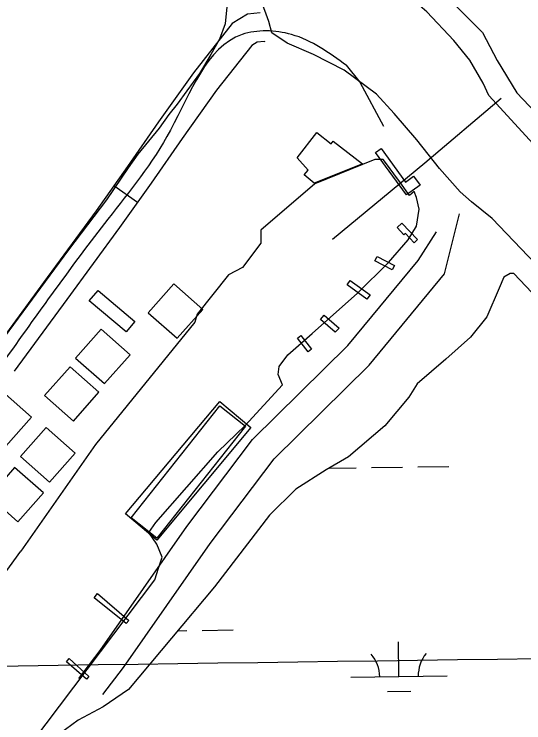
# Model space of a CAD drawing. Extents: x 3767014 to 3805179, y 361544 to 387384.
# Drawn here: x 3788268 to 3788797, y 373200 to 373936 of the extents above; entities that cross this region are included whole.
import ezdxf

# ---------------------------------------------------------------- set-up
doc = ezdxf.new("R2010")
doc.units = 0
for name, color, linetype in [('V-BLDG-OTLN', 7, 'Continuous'), ('V-CHAN-DOCK', 7, 'Continuous'), ('V-GRID-MAJR', 7, 'Continuous'), ('V-LEVE-TOET', 7, 'Continuous'), ('V-RIVR-EDGE', 7, 'Continuous'), ('V-ROAD-CNTR', 7, 'Continuous'), ('V-TOPO-SHOR', 7, 'Continuous'), ('V-WETL-SWMP', 7, 'Continuous')]:
    doc.layers.add(name, color=color, linetype=linetype)

msp = doc.modelspace()

# ---------------------------------------------------------------- linework, layer by layer
at = {"layer": 'V-BLDG-OTLN'}
for points in [[(3788561.954, 373786.862), (3788582.305, 373812.981), (3788597.092, 373801.459), (3788599.25, 373804.232), (3788629.561, 373780.616), (3788579.491, 373760.669), (3788569.135, 373769.26), (3788573.202, 373774.089)], [(3788437.54, 373599.531), (3788463.992, 373629.535), (3788433.988, 373655.988), (3788407.535, 373625.984)], [(3788355.396, 373649.076), (3788393.619, 373616.843), (3788384.593, 373606.14), (3788346.37, 373638.374)], [(3788362.16, 373552.507), (3788388.612, 373582.511), (3788358.608, 373608.964), (3788332.155, 373578.96)], [(3788329.912, 373513.609), (3788356.364, 373543.613), (3788326.36, 373570.066), (3788299.907, 373540.062)], [(3788259.912, 373487.747), (3788286.364, 373517.751), (3788256.36, 373544.204), (3788229.908, 373514.2)], [(3788389.791, 373413.303), (3788481.834, 373529.341), (3788508.426, 373508.248), (3788416.382, 373392.209)], [(3788305.174, 373450.375), (3788331.626, 373480.379), (3788301.622, 373506.832), (3788275.169, 373476.828)], [(3788272.352, 373409.038), (3788298.804, 373439.042), (3788268.8, 373465.495), (3788242.347, 373435.491)]]:
    msp.add_lwpolyline(points, close=True, dxfattribs=at)
at = {"layer": 'V-CHAN-DOCK'}
for points in [[(3788649.045, 373796.498), (3788674.449, 373761.746), (3788682.76, 373767.82), (3788689.477, 373758.631), (3788675.438, 373748.366), (3788643.315, 373792.31), (3788649.045, 373796.498)], [(3788670.664, 373719.035), (3788686.774, 373701.924), (3788683.36, 373698.71), (3788674.177, 373708.463), (3788672.645, 373707.019), (3788665.716, 373714.376), (3788670.664, 373719.035)], [(3788644.823, 373684.469), (3788662.81, 373674.962), (3788660.418, 373670.438), (3788642.43, 373679.945), (3788644.823, 373684.469)], [(3788616.982, 373659.532), (3788637.597, 373644.588), (3788634.357, 373640.115), (3788613.74, 373655.061), (3788616.982, 373659.532)], [(3788590.051, 373623.573), (3788605.39, 373610.19), (3788601.532, 373605.766), (3788586.19, 373619.15), (3788590.051, 373623.573)], [(3788565.788, 373602.512), (3788576.782, 373588.36), (3788573.302, 373585.659), (3788562.311, 373599.808), (3788565.788, 373602.512)], [(3788513.98, 373506.997), (3788416.288, 373390.118), (3788383.895, 373417.192), (3788481.585, 373534.074), (3788513.98, 373506.997)], [(3788384.593, 373303.387), (3788351.463, 373330.261), (3788354.981, 373334.719), (3788387.471, 373306.572), (3788384.593, 373303.387)], [(3788343.627, 373245.715), (3788322.605, 373263.629), (3788325.484, 373267.133), (3788345.868, 373248.582), (3788343.627, 373245.715)]]:
    msp.add_lwpolyline(points, dxfattribs=at)
at = {"layer": 'V-GRID-MAJR'}
msp.add_spline([(3771169.95, 373025.6), (3773820.257, 373061.356), (3779120.863, 373133.445), (3784421.458, 373206.305), (3789722.043, 373279.937), (3795022.617, 373354.339), (3800323.181, 373429.512), (3802973.458, 373467.388)], degree=3, dxfattribs=at)
at = {"layer": 'V-LEVE-TOET'}
for points in [[(3788764.354, 373723.8), (3788742.739, 373741.264), (3788730.941, 373751.532), (3788709.715, 373775.611), (3788686.139, 373805.604), (3788662.554, 373832.838), (3788644.079, 373852.972), (3788610.639, 373877.861), (3788578.76, 373894.083), (3788551.6, 373905.96), (3788535.617, 373916.712), (3788532.459, 373928.217), (3788528.543, 373939.653), (3788522.274, 373956.214), (3788512.071, 373975.936), (3788464.132, 374037.894), (3788364.279, 374145.664), (3788256.567, 374262.117), (3788160.737, 374365.764)], [(3788760.674, 373851.696), (3788754.79, 373864.316), (3788741.05, 373888.38), (3788724.545, 373908.507), (3788696.315, 373938.281), (3788686.876, 373946.576), (3788666.015, 373957.256), (3788647.122, 373966.359), (3788609.359, 373994.804), (3788565.301, 374049.725)], [(3788760.674, 373851.696), (3789177.335, 373396.905), (3789627.095, 372914.416), (3790132.754, 372359.972), (3790155.62, 372346.504), (3790192.676, 372324.322)], [(3790039.576, 372348.325), (3789812.729, 372592.731), (3789507.119, 372923.35), (3789195.202, 373257.928), (3788906.141, 373575.091), (3788764.354, 373723.8)]]:
    msp.add_lwpolyline(points, dxfattribs=at)
at = {"layer": 'V-RIVR-EDGE'}
msp.add_spline([(3785266.865, 377529.211), (3785342.8, 377494.248), (3785391.258, 377467.439), (3785439.72, 377442.249), (3785475.246, 377418.707), (3785525.316, 377389.469), (3785575.383, 377359.422), (3785621.413, 377331.811), (3785722.351, 377269.288), (3785796.661, 377231.094), (3785852.385, 377199.415), (3785928.324, 377166.069), (3785964.678, 377149.804), (3786028.506, 377124.576), (3786060.018, 377113.175), (3786092.316, 377092.068), (3786117.34, 377073.405), (3786135.083, 377053.143), (3786154.458, 377039.347), (3786176.258, 377024.735), (3786206.946, 377006.867), (3786256.211, 376979.248), (3786328.098, 376942.677), (3786374.949, 376919.917), (3786491.265, 376862.208), (3786553.467, 376833.749), (3786619.713, 376805.279), (3786729.589, 376759.718), (3786796.656, 376736.099), (3786845.136, 376718.187), (3786867.767, 376712.469), (3787003.51, 376661.992), (3787089.16, 376631.048), (3787163.496, 376603.367), (3787230.559, 376578.13), (3787257.223, 376568.359), (3787300.044, 376551.27), (3787354.992, 376532.533), (3787409.127, 376512.181), (3787544.074, 376466.558), (3787612.756, 376442.126), (3787657.197, 376425.841), (3787730.724, 376398.162), (3787781.63, 376380.244), (3787834.96, 376361.511), (3787891.524, 376341.961), (3787940, 376322.432), (3787998.976, 376297.215), (3788050.697, 376281.721), (3788117.768, 376259.719), (3788176.757, 376240.164), (3788221.198, 376223.879), (3788259.981, 376209.226), (3788406.252, 376164.383), (3788541.215, 376125.23), (3788606.67, 376104.041), (3788679.39, 376077.173), (3788748.889, 376055.974), (3788871.693, 376005.528), (3788969.454, 375966.467), (3789047.013, 375933.926), (3789119.723, 375903.014), (3789155.253, 375881.09), (3789182.716, 375867.274), (3789214.225, 375854.256), (3789257.04, 375834.74), (3789281.286, 375828.21), (3789303.105, 375821.686), (3789328.955, 375809.491), (3789367.724, 375789.177), (3789414.577, 375767.225), (3789468.708, 375745.255), (3789509.105, 375728.981), (3789555.157, 375710.266), (3789585.849, 375694.015), (3789620.578, 375675.328), (3789681.97, 375646.062), (3789753.859, 375610.3), (3789792.633, 375591.603), (3789842.712, 375566.408), (3789897.64, 375539.584), (3789938.019, 375516.03), (3789968.727, 375506.25), (3790004.289, 375497.265), (3790030.972, 375494.773), (3790047.128, 375487.455), (3790077.007, 375469.589), (3790124.633, 375433.077), (3790192.442, 375382.768), (3790252.165, 375332.478), (3790290.91, 375302.459), (3790337.741, 375271.611), (3790406.357, 375220.491), (3790469.329, 375175.855), (3790570.248, 375106.054), (3790647.751, 375050.868), (3790691.367, 375028.115), (3790744.667, 374997.251), (3790806.838, 374955.852), (3790873.863, 374915.249), (3790932, 374877.903), (3791002.231, 374825.97), (3791052.265, 374782.175), (3791082.927, 374753.793), (3791131.331, 374705.149), (3791170.05, 374664.616), (3791192.631, 374638.681), (3791220.891, 374620.01), (3791288.67, 374557.569), (3791322.577, 374533.223), (3791362.944, 374504.817), (3791396.042, 374480.473), (3791434.785, 374449.645), (3791482.407, 374411.517), (3791534.052, 374365.291), (3791646.192, 374254.216), (3791707.514, 374196.644), (3791738.968, 374161.791), (3791773.65, 374123.694), (3791803.497, 374092.888), (3791829.321, 374070.18), (3791830.912, 374059.662), (3791837.316, 374032.958), (3791849.409, 374017.562), (3791884.123, 373992.405), (3791930.977, 373971.262), (3791954.393, 373955.838), (3791993.134, 373924.202), (3792026.979, 373874.785), (3792047.912, 373836.722), (3792063.186, 373799.482), (3792086.509, 373746.857), (3792112.249, 373690.181), (3792141.261, 373648.864), (3792158.993, 373624.558), (3792177.552, 373607.528), (3792214.702, 373586.409), (3792255.083, 373563.665), (3792301.119, 373538.48), (3792346.34, 373510.871), (3792382.671, 373485.71), (3792422.225, 373455.689), (3792479.537, 373411.875), (3792548.144, 373356.711), (3792619.168, 373298.307), (3792672.431, 373252.077), (3792709.534, 373212.357), (3792750.656, 373162.113), (3792839.385, 373068.08), (3792888.572, 373008.92), (3792945.027, 372945.699), (3792999.062, 372884.91), (3793053.898, 372820.884), (3793149.89, 372720.363), (3793208.761, 372653.092), (3793261.195, 372598.777), (3793315.232, 372538.796), (3793358.792, 372493.399), (3793409.592, 372432.618), (3793462.809, 372367.787), (3793498.283, 372323.219), (3793536.997, 372280.26), (3793578.124, 372232.443), (3793604.724, 372196.792), (3793668.438, 372125.466), (3793703.128, 372090.604), (3793760.41, 372034.66), (3793806.384, 371984.404), (3793839.438, 371942.268), (3793939.427, 371823.136), (3793981.333, 371763.186), (3794029.674, 371688.662), (3794050.609, 371651.408), (3794073.177, 371620.62), (3794178.796, 371488.535), (3794237.625, 371404.28), (3794268.243, 371358.106), (3794301.293, 371314.353), (3794332.724, 371269.794), (3794395.613, 371192), (3794429.476, 371149.862), (3794472.201, 371093.953), (3794523.788, 371024.274), (3794601.175, 370922.181), (3794640.679, 370871.942), (3794687.421, 370805.509), (3794733.389, 370752.828), (3794829.339, 370635.323), (3794895.463, 370557.521), (3794959.948, 370470.826), (3795013.158, 370403.569), (3795070.394, 370329.023), (3795159.854, 370203.448), (3795225.98, 370126.454), (3795296.13, 370041.363), (3795379.18, 369940.065), (3795459.001, 369841.201), (3795508.163, 369772.337), (3795554.103, 369708.333), (3795661.315, 369566.538), (3795715.338, 369500.897), (3795762.105, 369444.169), (3795798.366, 369390.703), (3795915.247, 369234.327), (3795963.601, 369165.465), (3796028.082, 369077.153), (3796043.387, 369052.853), (3796054.672, 369037.459), (3796077.242, 369007.48), (3796148.213, 368927.239), (3796183.677, 368878.627), (3796226.382, 368814.631), (3796275.531, 368740.105), (3796314.222, 368688.25), (3796353.714, 368633.158), (3796401.268, 368567.533), (3796456.873, 368487.33), (3796513.292, 368409.551), (3796545.533, 368365.8), (3796626.113, 368246.716), (3796670.449, 368188.377), (3796704.298, 368140.578), (3796751.041, 368074.145), (3796787.308, 368023.105), (3796838.907, 367958.278), (3796844.528, 367942.09), (3796845.295, 367925.104), (3796846.094, 367921.059), (3796852.559, 367919.425), (3796863.071, 367918.59), (3796875.166, 367904.003), (3796903.398, 367874.01), (3796931.629, 367844.017), (3796952.579, 367812.424), (3796982.392, 367767.87), (3797007.371, 367730.606), (3797037.194, 367690.095), (3797062.185, 367657.684), (3797075.869, 367631.77), (3797095.223, 367609.078), (3797126.665, 367569.372), (3797156.484, 367527.244), (3797212.099, 367451.085), (3797254.808, 367388.706), (3797302.183, 367327.228)], degree=3, dxfattribs=at)
at = {"layer": 'V-ROAD-CNTR'}
msp.add_line((3788396.301, 373740.497), (3788371.828, 373757.848), dxfattribs=at)
for points in [[(3788523.464, 373937.397), (3788510.515, 373936.092), (3788494.654, 373926.097), (3788454.294, 373874.955), (3788418.287, 373824.309), (3788386.053, 373777.911), (3788353.5, 373731.997), (3788298.985, 373657.541), (3788244.403, 373582.993)], [(3788528.633, 373907.376), (3788527.655, 373907.668), (3788520.541, 373906.95), (3788515.01, 373903.465), (3788478.31, 373856.959), (3788442.831, 373807.059), (3788410.609, 373760.677), (3788377.84, 373714.459), (3788323.191, 373639.819), (3788268.609, 373565.271)], [(3788612.638, 373882.972), (3788627.074, 373865.321), (3788651.335, 373819.701)], [(3788360.507, 373229.992), (3788381.894, 373257.932), (3788471.631, 373386.55), (3788538.102, 373474.513), (3788636.569, 373571.628), (3788714.744, 373666.529), (3788730.409, 373728.751)], [(3788335.399, 373246.546), (3788357.67, 373275.64), (3788447.353, 373404.182), (3788515.482, 373494.341), (3788614.399, 373591.898), (3788687.344, 373680.451), (3788706.317, 373709.885)]]:
    msp.add_lwpolyline(points, dxfattribs=at)
msp.add_spline([(3788613.076, 373882.725), (3788556.01, 373914.852), (3788504.832, 373914.781), (3788430.559, 373815.684), (3788365.67, 373723.228), (3788256.506, 373574.132)], degree=3, dxfattribs=at)
at = {"layer": 'V-TOPO-SHOR'}
for points in [[(3788723.742, 373947.225), (3788754.081, 373916.757), (3788769.222, 373887.841), (3788789.676, 373854.356), (3789077.874, 373550.482), (3789356.206, 373252.709), (3789644.378, 372936.674), (3789961.408, 372606.897), (3790117.634, 372438.592), (3790237.468, 372314.451), (3790474.088, 372061.609), (3790574.915, 371935.225), (3790640.84, 371837.797), (3790803.058, 371626.917), (3791004.653, 371345.265), (3791178.205, 371100.917), (3791456.354, 370716.495)], [(3788598.493, 373702.571), (3788694.466, 373781.599), (3788773.619, 373848.601)], [(3788287.686, 373180.988), (3788414.21, 373348.703), (3788418.035, 373360.856), (3788421.861, 373372.251), (3788416.569, 373385.942), (3788408.233, 373398.121), (3788415.203, 373408.22), (3788479.514, 373481.825), (3788508.035, 373508.885), (3788546.887, 373551.369), (3788542.349, 373562.021), (3788543.127, 373570.379), (3788552.273, 373582.521), (3788577.4, 373604.513), (3788624.615, 373646.218), (3788656.603, 373678.075), (3788677.175, 373701.594), (3788685.565, 373716.018), (3788688.642, 373733.494), (3788685.627, 373745.663), (3788683.36, 373751.747), (3788678.426, 373747.895), (3788669.157, 373760.982), (3788662.069, 373770.251), (3788654.434, 373780.612), (3788651.163, 373784.974), (3788642.385, 373785.275), (3788580.214, 373760.013), (3788524.419, 373711.793)], [(3788524.419, 373711.793), (3788524.392, 373698.112), (3788505.335, 373673.069), (3788490.878, 373665.5), (3788458.11, 373624.522), (3788455.813, 373616.166), (3788352.937, 373489.446), (3788275.431, 373378.637)], [(3788224.7, 373312.449), (3788239.165, 373330.224), (3788251.353, 373346.145), (3788275.431, 373378.637)]]:
    msp.add_lwpolyline(points, dxfattribs=at)
at = {"layer": 'V-WETL-SWMP'}
for p, q in [((3788595.101, 373464.776), (3788623.133, 373465.165)), ((3788639.131, 373465.388), (3788671.128, 373465.832)), ((3788687.127, 373466.054), (3788719.124, 373466.499)), ((3788438.15, 373296.079), (3788447.555, 373296.209)), ((3788463.553, 373296.432), (3788495.55, 373296.876)), ((3788667.554, 373248.519), (3788667.054, 373284.515)), ((3788617.559, 373247.824), (3788717.549, 373249.213)), ((3788655.77, 373232.922), (3788679.767, 373233.256))]:
    msp.add_line(p, q, dxfattribs=at)
for points in [[(3788489.106, 373943.473), (3788487.153, 373925.894), (3788481.49, 373909.911), (3788472.454, 373894.015), (3788460.698, 373874.437), (3788447.48, 373856.398), (3788437.368, 373842.405), (3788428.842, 373831.746), (3788418.729, 373817.753)], [(3788418.729, 373817.753), (3788407.877, 373804.154), (3788396.649, 373790.564), (3788386.537, 373776.571), (3788364.303, 373743.385), (3788324.709, 373691.516), (3788181.289, 373496.782)], [(3788805.299, 373647.004), (3788786.822, 373666.743), (3788782.882, 373666.751), (3788776.175, 373662.825), (3788771.424, 373651.409), (3788758.754, 373621.885), (3788741.768, 373600.645), (3788716.11, 373577.846), (3788686.507, 373552.298), (3788677.81, 373538.526), (3788652.926, 373508.633), (3788615.035, 373476.404), (3788592.155, 373463.056), (3788560.593, 373443.028), (3788533.35, 373415.898), (3788476.065, 373341.551), (3788387.193, 373234.962), (3788360.757, 373216.893), (3788334.724, 373203.157), (3788314.994, 373188.62)]]:
    msp.add_lwpolyline(points, dxfattribs=at)
for centre, start, end in [((3788722.785, 373249.761), 140.024034, 181.567692), ((3788612.31, 373248.226), 0.024038, 41.567696)]:
    msp.add_arc(centre, 35.246, start, end, dxfattribs=at)

doc.saveas('drawing.dxf')
